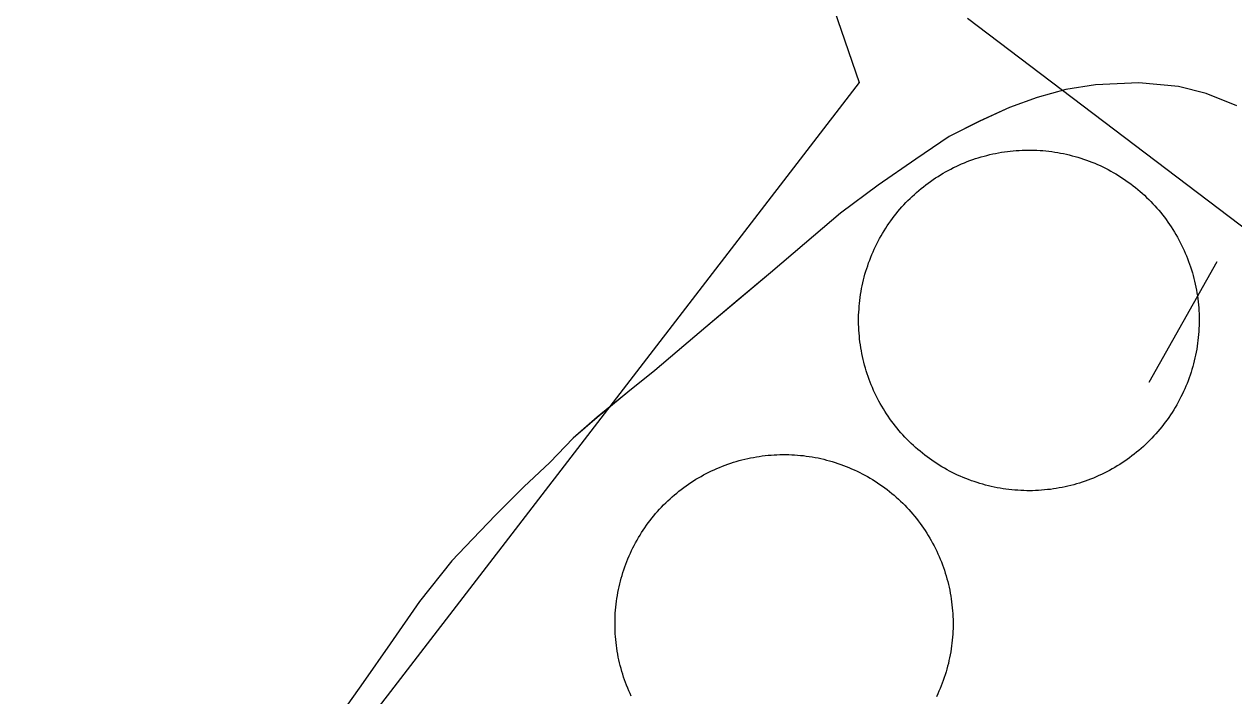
# Model space of a CAD drawing. Extents: x 3913936 to 3933962, y 195330 to 217741.
# Drawn here: x 3924247.7 to 3924387.3, y 201265.3 to 201342.8 of the extents above; entities that cross this region are included whole.
import ezdxf

# ---------------------------------------------------------------- set-up
doc = ezdxf.new("R2010")
doc.units = 0
for name, color, linetype in [('V-CHAN-DOCK', 7, 'Continuous'), ('V-DOMW-TANK', 7, 'Continuous'), ('V-TOPO-SHOR', 7, 'Continuous'), ('V-WETL-SWMP', 7, 'Continuous')]:
    doc.layers.add(name, color=color, linetype=linetype)

msp = doc.modelspace()

# ---------------------------------------------------------------- linework, layer by layer
at = {"layer": 'V-CHAN-DOCK'}
for points in [[(3924332.59, 201471.18), (3924279.63, 201401.11), (3924339.9, 201348.12), (3924344.06, 201336.01), (3924247.69, 201210.83)], [(3924392.31, 201148.79), (3924355.4, 201175.7), (3924332.26, 201147.37), (3924313.54, 201162.01), (3924416.94, 201297.65), (3924356.58, 201343.42)]]:
    msp.add_lwpolyline(points, dxfattribs=at)
at = {"layer": 'V-DOMW-TANK'}
for points in [[(3924348.76, 201321.4), (3924348.98, 201321.66), (3924349.21, 201321.91), (3924349.45, 201322.16), (3924349.69, 201322.41), (3924349.93, 201322.65), (3924350.18, 201322.89), (3924350.43, 201323.12), (3924350.69, 201323.35), (3924350.95, 201323.57), (3924351.21, 201323.79), (3924351.48, 201324), (3924351.75, 201324.21), (3924352.02, 201324.42), (3924352.3, 201324.62), (3924352.58, 201324.82), (3924352.87, 201325.01), (3924353.16, 201325.19), (3924353.45, 201325.37), (3924353.74, 201325.55), (3924354.04, 201325.72), (3924354.34, 201325.88), (3924354.64, 201326.04), (3924354.95, 201326.2), (3924355.26, 201326.35), (3924355.57, 201326.49), (3924355.88, 201326.63), (3924356.2, 201326.76), (3924356.52, 201326.89), (3924356.84, 201327.01), (3924357.16, 201327.13), (3924357.49, 201327.24), (3924357.81, 201327.34), (3924358.14, 201327.44), (3924358.47, 201327.53), (3924358.8, 201327.62), (3924359.14, 201327.71), (3924359.47, 201327.78), (3924359.81, 201327.85), (3924360.14, 201327.91), (3924360.48, 201327.97), (3924360.82, 201328.02), (3924361.16, 201328.07), (3924361.5, 201328.11), (3924361.84, 201328.14), (3924362.18, 201328.17), (3924362.53, 201328.19), (3924362.87, 201328.21), (3924363.21, 201328.22), (3924363.55, 201328.23), (3924363.9, 201328.23), (3924364.24, 201328.22), (3924364.58, 201328.2), (3924364.93, 201328.18), (3924365.27, 201328.16), (3924365.61, 201328.13), (3924365.95, 201328.09), (3924366.29, 201328.05), (3924366.63, 201328), (3924366.97, 201327.94), (3924367.3, 201327.88), (3924367.64, 201327.82), (3924367.98, 201327.74), (3924368.31, 201327.66), (3924368.64, 201327.58), (3924368.97, 201327.49), (3924369.3, 201327.39), (3924369.63, 201327.29), (3924369.96, 201327.18), (3924370.28, 201327.07), (3924370.6, 201326.95), (3924370.92, 201326.83), (3924371.24, 201326.7), (3924371.55, 201326.56), (3924371.87, 201326.43), (3924372.18, 201326.28), (3924372.48, 201326.13), (3924372.79, 201325.97), (3924373.09, 201325.81), (3924373.39, 201325.64), (3924373.69, 201325.47), (3924373.98, 201325.29), (3924374.27, 201325.11), (3924374.56, 201324.92), (3924374.84, 201324.73), (3924375.12, 201324.53), (3924375.4, 201324.32), (3924375.67, 201324.12), (3924375.94, 201323.9), (3924376.21, 201323.69), (3924376.47, 201323.46), (3924376.73, 201323.24), (3924376.98, 201323.01), (3924377.23, 201322.77), (3924377.48, 201322.54), (3924377.72, 201322.29), (3924377.95, 201322.04), (3924378.19, 201321.79), (3924378.42, 201321.54), (3924378.64, 201321.28), (3924378.86, 201321.01)], [(3924345.1, 201302.1), (3924344.98, 201302.42), (3924344.88, 201302.75), (3924344.78, 201303.07), (3924344.69, 201303.4), (3924344.6, 201303.74), (3924344.52, 201304.07), (3924344.44, 201304.4), (3924344.37, 201304.74), (3924344.31, 201305.08), (3924344.25, 201305.41), (3924344.2, 201305.75), (3924344.15, 201306.09), (3924344.11, 201306.43), (3924344.08, 201306.77), (3924344.05, 201307.12), (3924344.03, 201307.46), (3924344.01, 201307.8), (3924344, 201308.14), (3924344, 201308.49), (3924344, 201308.83), (3924344, 201309.17), (3924344.02, 201309.51), (3924344.04, 201309.86), (3924344.06, 201310.2), (3924344.09, 201310.54), (3924344.13, 201310.88), (3924344.17, 201311.22), (3924344.22, 201311.56), (3924344.28, 201311.9), (3924344.34, 201312.24), (3924344.41, 201312.57), (3924344.48, 201312.91), (3924344.56, 201313.24), (3924344.64, 201313.58), (3924344.73, 201313.9), (3924344.83, 201314.24), (3924344.93, 201314.56), (3924345.04, 201314.89), (3924345.15, 201315.21), (3924345.27, 201315.53), (3924345.4, 201315.86), (3924345.52, 201316.17), (3924345.66, 201316.49), (3924345.8, 201316.8), (3924345.94, 201317.11), (3924346.1, 201317.42), (3924346.25, 201317.72), (3924346.42, 201318.02), (3924346.58, 201318.32), (3924346.75, 201318.62), (3924346.93, 201318.91), (3924347.12, 201319.21), (3924347.3, 201319.49), (3924347.5, 201319.77), (3924347.7, 201320.05), (3924347.9, 201320.33), (3924348.1, 201320.6), (3924348.32, 201320.87), (3924348.53, 201321.14), (3924348.76, 201321.4)], [(3924378.86, 201321.01), (3924379.07, 201320.75), (3924379.28, 201320.48), (3924379.49, 201320.2), (3924379.69, 201319.92), (3924379.88, 201319.64), (3924380.08, 201319.36), (3924380.26, 201319.07), (3924380.44, 201318.77), (3924380.62, 201318.48), (3924380.79, 201318.18), (3924380.95, 201317.88), (3924381.11, 201317.58), (3924381.27, 201317.27), (3924381.42, 201316.96), (3924381.56, 201316.65), (3924381.7, 201316.34), (3924381.83, 201316.02), (3924381.96, 201315.7), (3924382.08, 201315.38), (3924382.19, 201315.06), (3924382.3, 201314.74), (3924382.41, 201314.41), (3924382.51, 201314.08), (3924382.6, 201313.75), (3924382.69, 201313.42), (3924382.77, 201313.09), (3924382.85, 201312.75), (3924382.92, 201312.42), (3924382.98, 201312.08), (3924383.04, 201311.74), (3924383.09, 201311.4), (3924383.14, 201311.07), (3924383.17, 201310.72), (3924383.21, 201310.38), (3924383.24, 201310.04), (3924383.26, 201309.7), (3924383.28, 201309.35), (3924383.29, 201309.01), (3924383.29, 201308.67), (3924383.29, 201308.33), (3924383.29, 201307.98), (3924383.27, 201307.64), (3924383.25, 201307.3), (3924383.23, 201306.95), (3924383.2, 201306.61), (3924383.16, 201306.27), (3924383.12, 201305.93), (3924383.07, 201305.59), (3924383.01, 201305.26), (3924382.95, 201304.92), (3924382.88, 201304.58), (3924382.81, 201304.24), (3924382.73, 201303.91), (3924382.65, 201303.58), (3924382.56, 201303.25), (3924382.46, 201302.92), (3924382.36, 201302.59), (3924382.25, 201302.27), (3924382.14, 201301.94), (3924382.02, 201301.62), (3924381.9, 201301.3), (3924381.77, 201300.98), (3924381.63, 201300.67), (3924381.49, 201300.36), (3924381.35, 201300.04), (3924381.19, 201299.74), (3924381.04, 201299.43), (3924380.87, 201299.13), (3924380.71, 201298.83), (3924380.53, 201298.54), (3924380.36, 201298.24), (3924380.17, 201297.95), (3924379.98, 201297.67), (3924379.79, 201297.38), (3924379.59, 201297.1), (3924379.39, 201296.83), (3924379.19, 201296.55), (3924378.97, 201296.28), (3924378.75, 201296.02), (3924378.53, 201295.75), (3924378.31, 201295.5), (3924378.08, 201295.24), (3924377.84, 201294.99), (3924377.6, 201294.75), (3924377.36, 201294.51), (3924377.11, 201294.27), (3924376.86, 201294.03), (3924376.6, 201293.81), (3924376.34, 201293.58), (3924376.08, 201293.36), (3924375.81, 201293.15), (3924375.54, 201292.94), (3924375.27, 201292.73), (3924374.99, 201292.53), (3924374.71, 201292.34), (3924374.42, 201292.15), (3924374.13, 201291.96), (3924373.84, 201291.78), (3924373.55, 201291.61), (3924373.25, 201291.43)], [(3924373.25, 201291.43), (3924372.95, 201291.27), (3924372.65, 201291.11), (3924372.34, 201290.96), (3924372.03, 201290.81), (3924371.72, 201290.67), (3924371.4, 201290.52), (3924371.09, 201290.39), (3924370.77, 201290.27), (3924370.45, 201290.14), (3924370.13, 201290.03), (3924369.8, 201289.92), (3924369.48, 201289.81), (3924369.15, 201289.71), (3924368.82, 201289.62), (3924368.49, 201289.53), (3924368.15, 201289.45), (3924367.82, 201289.38), (3924367.48, 201289.31), (3924367.15, 201289.24), (3924366.81, 201289.18), (3924366.47, 201289.13), (3924366.13, 201289.08), (3924365.79, 201289.05), (3924365.45, 201289.01), (3924365.1, 201288.98), (3924364.76, 201288.96), (3924364.42, 201288.94), (3924364.08, 201288.93), (3924363.73, 201288.93), (3924363.39, 201288.93), (3924363.05, 201288.94), (3924362.71, 201288.95), (3924362.37, 201288.97), (3924362.02, 201289), (3924361.68, 201289.02), (3924361.34, 201289.06), (3924361, 201289.11), (3924360.66, 201289.15), (3924360.32, 201289.21), (3924359.98, 201289.27), (3924359.65, 201289.34), (3924359.31, 201289.41), (3924358.98, 201289.49), (3924358.65, 201289.58), (3924358.32, 201289.67), (3924357.99, 201289.76), (3924357.66, 201289.86), (3924357.33, 201289.97), (3924357.01, 201290.08), (3924356.69, 201290.2), (3924356.37, 201290.33), (3924356.05, 201290.46), (3924355.73, 201290.59), (3924355.42, 201290.73), (3924355.11, 201290.88), (3924354.81, 201291.03), (3924354.5, 201291.18), (3924354.2, 201291.35), (3924353.9, 201291.52), (3924353.6, 201291.69), (3924353.31, 201291.87), (3924353.02, 201292.05), (3924352.73, 201292.24), (3924352.45, 201292.43), (3924352.17, 201292.63), (3924351.89, 201292.83), (3924351.62, 201293.04), (3924351.35, 201293.25), (3924351.08, 201293.47), (3924350.82, 201293.69), (3924350.56, 201293.92), (3924350.31, 201294.14), (3924350.06, 201294.38), (3924349.81, 201294.62), (3924349.57, 201294.86), (3924349.33, 201295.11), (3924349.1, 201295.36), (3924348.87, 201295.62), (3924348.65, 201295.88), (3924348.43, 201296.14), (3924348.22, 201296.41), (3924348.01, 201296.68), (3924347.8, 201296.95), (3924347.6, 201297.23), (3924347.41, 201297.52), (3924347.21, 201297.8), (3924347.03, 201298.09), (3924346.85, 201298.38), (3924346.67, 201298.67), (3924346.5, 201298.97), (3924346.34, 201299.27), (3924346.18, 201299.58), (3924346.02, 201299.88), (3924345.87, 201300.19), (3924345.73, 201300.5), (3924345.59, 201300.82), (3924345.46, 201301.13), (3924345.33, 201301.45), (3924345.21, 201301.77), (3924345.1, 201302.1)], [(3924324.36, 201289.68), (3924324.64, 201289.87), (3924324.93, 201290.06), (3924325.22, 201290.24), (3924325.51, 201290.41), (3924325.81, 201290.58), (3924326.1, 201290.75), (3924326.41, 201290.91), (3924326.71, 201291.06), (3924327.02, 201291.21), (3924327.32, 201291.35), (3924327.64, 201291.49), (3924327.95, 201291.62), (3924328.27, 201291.75), (3924328.58, 201291.87), (3924328.9, 201291.99), (3924329.23, 201292.1), (3924329.55, 201292.2), (3924329.88, 201292.3), (3924330.2, 201292.4), (3924330.53, 201292.48), (3924330.86, 201292.56), (3924331.19, 201292.64), (3924331.53, 201292.71), (3924331.86, 201292.77), (3924332.2, 201292.83), (3924332.53, 201292.89), (3924332.87, 201292.93), (3924333.21, 201292.97), (3924333.55, 201293.01), (3924333.89, 201293.04), (3924334.23, 201293.06), (3924334.57, 201293.08), (3924334.91, 201293.09), (3924335.25, 201293.1), (3924335.59, 201293.09), (3924335.93, 201293.09), (3924336.27, 201293.08), (3924336.61, 201293.06), (3924336.95, 201293.03), (3924337.29, 201293), (3924337.62, 201292.97), (3924337.96, 201292.92), (3924338.3, 201292.88), (3924338.64, 201292.82), (3924338.97, 201292.76), (3924339.31, 201292.7), (3924339.64, 201292.63), (3924339.97, 201292.55), (3924340.3, 201292.46), (3924340.63, 201292.38), (3924340.96, 201292.28), (3924341.28, 201292.18), (3924341.6, 201292.08), (3924341.93, 201291.96), (3924342.25, 201291.85), (3924342.56, 201291.73), (3924342.88, 201291.6), (3924343.19, 201291.46), (3924343.5, 201291.32), (3924343.81, 201291.18), (3924344.12, 201291.03), (3924344.42, 201290.87), (3924344.72, 201290.72), (3924345.02, 201290.55), (3924345.31, 201290.38), (3924345.61, 201290.2), (3924345.9, 201290.02), (3924346.18, 201289.84), (3924346.46, 201289.65), (3924346.74, 201289.45), (3924347.02, 201289.25), (3924347.29, 201289.05), (3924347.55, 201288.83), (3924347.82, 201288.62), (3924348.08, 201288.4), (3924348.34, 201288.18), (3924348.59, 201287.95), (3924348.84, 201287.72), (3924349.08, 201287.48), (3924349.32, 201287.24), (3924349.56, 201286.99), (3924349.79, 201286.74), (3924350.02, 201286.49), (3924350.24, 201286.23), (3924350.46, 201285.97), (3924350.67, 201285.7), (3924350.88, 201285.44), (3924351.09, 201285.16), (3924351.29, 201284.89), (3924351.48, 201284.61), (3924351.67, 201284.33), (3924351.85, 201284.04), (3924352.03, 201283.75), (3924352.21, 201283.46), (3924352.38, 201283.17), (3924352.54, 201282.87), (3924352.7, 201282.57), (3924352.86, 201282.26), (3924353.01, 201281.95), (3924353.15, 201281.65)], [(3924315.93, 201272.09), (3924315.91, 201272.43), (3924315.89, 201272.77), (3924315.88, 201273.11), (3924315.88, 201273.45), (3924315.88, 201273.79), (3924315.88, 201274.13), (3924315.9, 201274.47), (3924315.91, 201274.81), (3924315.94, 201275.15), (3924315.97, 201275.49), (3924316, 201275.83), (3924316.05, 201276.17), (3924316.09, 201276.5), (3924316.15, 201276.84), (3924316.21, 201277.17), (3924316.27, 201277.51), (3924316.35, 201277.84), (3924316.42, 201278.17), (3924316.51, 201278.5), (3924316.59, 201278.83), (3924316.69, 201279.16), (3924316.79, 201279.49), (3924316.9, 201279.81), (3924317, 201280.13), (3924317.12, 201280.45), (3924317.25, 201280.77), (3924317.37, 201281.08), (3924317.51, 201281.4), (3924317.65, 201281.71), (3924317.79, 201282.02), (3924317.94, 201282.32), (3924318.1, 201282.62), (3924318.25, 201282.93), (3924318.42, 201283.22), (3924318.59, 201283.52), (3924318.77, 201283.81), (3924318.95, 201284.1), (3924319.14, 201284.38), (3924319.33, 201284.66), (3924319.52, 201284.94), (3924319.72, 201285.22), (3924319.93, 201285.49), (3924320.14, 201285.76), (3924320.35, 201286.02), (3924320.57, 201286.28), (3924320.79, 201286.54), (3924321.02, 201286.79), (3924321.25, 201287.04), (3924321.49, 201287.28), (3924321.73, 201287.52), (3924321.98, 201287.76), (3924322.23, 201287.99), (3924322.48, 201288.22), (3924322.74, 201288.44), (3924323, 201288.66), (3924323.26, 201288.88), (3924323.53, 201289.08), (3924323.81, 201289.29), (3924324.08, 201289.49), (3924324.36, 201289.68)], [(3924353.15, 201281.65), (3924353.29, 201281.34), (3924353.42, 201281.02), (3924353.55, 201280.71), (3924353.67, 201280.39), (3924353.79, 201280.07), (3924353.89, 201279.74), (3924354, 201279.42), (3924354.1, 201279.09), (3924354.19, 201278.77), (3924354.28, 201278.44), (3924354.36, 201278.11), (3924354.44, 201277.78), (3924354.51, 201277.44), (3924354.57, 201277.11), (3924354.63, 201276.77), (3924354.68, 201276.44), (3924354.73, 201276.1), (3924354.77, 201275.76), (3924354.81, 201275.42), (3924354.83, 201275.08), (3924354.86, 201274.75), (3924354.88, 201274.41), (3924354.89, 201274.06), (3924354.89, 201273.72), (3924354.89, 201273.38), (3924354.89, 201273.04), (3924354.87, 201272.7), (3924354.85, 201272.36), (3924354.83, 201272.02), (3924354.8, 201271.68), (3924354.76, 201271.35), (3924354.72, 201271.01), (3924354.67, 201270.67), (3924354.62, 201270.33), (3924354.56, 201270), (3924354.49, 201269.66), (3924354.42, 201269.33), (3924354.35, 201269), (3924354.26, 201268.67), (3924354.18, 201268.34), (3924354.08, 201268.01), (3924353.98, 201267.69), (3924353.87, 201267.36), (3924353.76, 201267.04), (3924353.65, 201266.72), (3924353.52, 201266.41), (3924353.39, 201266.09), (3924353.26, 201265.78), (3924353.12, 201265.47), (3924352.98, 201265.16)], [(3924317.76, 201265.22), (3924317.62, 201265.52), (3924317.48, 201265.84), (3924317.35, 201266.15), (3924317.22, 201266.47), (3924317.1, 201266.79), (3924316.98, 201267.11), (3924316.87, 201267.43), (3924316.77, 201267.75), (3924316.67, 201268.08), (3924316.58, 201268.4), (3924316.49, 201268.74), (3924316.41, 201269.06), (3924316.33, 201269.4), (3924316.26, 201269.73), (3924316.2, 201270.06), (3924316.14, 201270.4), (3924316.09, 201270.74), (3924316.04, 201271.08), (3924316, 201271.41), (3924315.96, 201271.75), (3924315.93, 201272.09)]]:
    msp.add_lwpolyline(points, dxfattribs=at)
at = {"layer": 'V-TOPO-SHOR'}
msp.add_lwpolyline([(3924387.66, 201333.32), (3924384.12, 201334.76), (3924380.9, 201335.58), (3924376.33, 201335.99), (3924371.35, 201335.76), (3924367.92, 201335.23), (3924364.6, 201334.29), (3924361.39, 201333.14), (3924357.96, 201331.57), (3924354.44, 201329.8), (3924350.61, 201327.19), (3924346.25, 201324.17), (3924341.9, 201320.94), (3924337.76, 201317.4), (3924333.82, 201314.06), (3924330.09, 201310.94), (3924326.37, 201307.81), (3924323.05, 201305), (3924320.46, 201302.81), (3924317.35, 201300.31), (3924313.83, 201297.39), (3924311.04, 201295), (3924308.34, 201292.19), (3924305.34, 201289.38), (3924302.13, 201286.15), (3924299.44, 201283.34), (3924297.06, 201280.84), (3924293.33, 201276.16), (3924289.92, 201271.27), (3924286.82, 201266.8), (3924285.06, 201264.3)], dxfattribs=at)
at = {"layer": 'V-WETL-SWMP'}
msp.add_line((3924385.34, 201315.35), (3924377.5, 201301.4), dxfattribs=at)
msp.add_lwpolyline([(3924387.66, 201333.32), (3924384.12, 201334.76), (3924380.9, 201335.58), (3924376.33, 201335.98), (3924371.35, 201335.76), (3924367.92, 201335.23), (3924364.6, 201334.29), (3924361.39, 201333.14), (3924357.97, 201331.57), (3924354.44, 201329.8), (3924350.61, 201327.19), (3924346.25, 201324.17), (3924341.9, 201320.94), (3924337.76, 201317.4), (3924333.82, 201314.06), (3924326.37, 201307.81), (3924323.05, 201305), (3924320.46, 201302.81), (3924317.35, 201300.31), (3924313.83, 201297.4), (3924311.04, 201295), (3924308.34, 201292.19), (3924305.34, 201289.38), (3924302.13, 201286.15), (3924299.44, 201283.34), (3924297.06, 201280.84), (3924293.33, 201276.16), (3924289.92, 201271.27), (3924286.82, 201266.8), (3924285.06, 201264.3)], dxfattribs=at)

doc.saveas('drawing.dxf')
